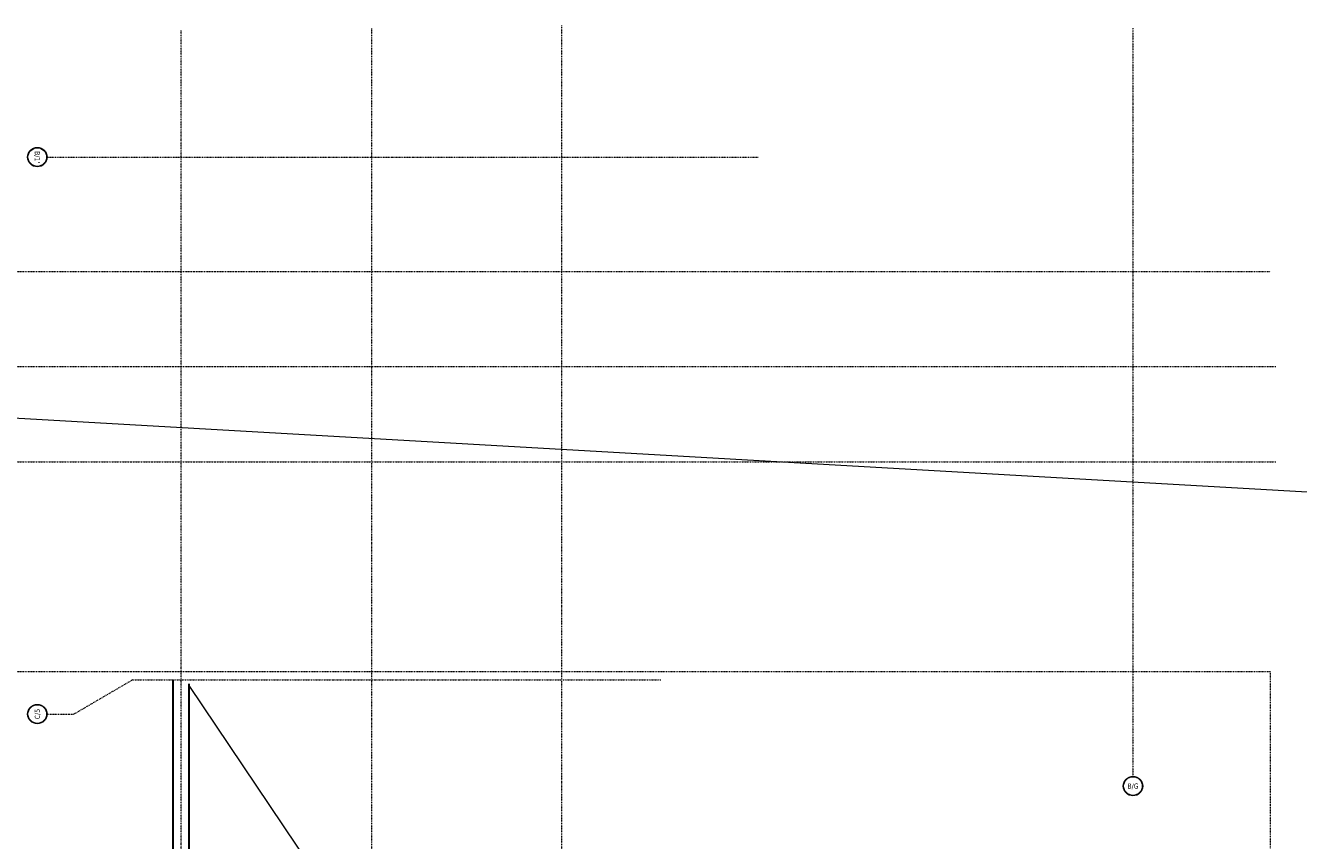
# Model space of a CAD drawing. Header units: millimetres. Extents: x -1893473 to 942156, y -534599 to 942944.
# Tile 474 of 656: x -18404 to 21710, y -98194 to -72500. Entities that reach past the tile are written whole.
import ezdxf
from ezdxf.enums import TextEntityAlignment as Align

# ---------------------------------------------------------------- set-up
doc = ezdxf.new("R2010")
doc.units = ezdxf.units.MM
doc.header["$LTSCALE"] = 0.2
doc.linetypes.add('DASHDOT', pattern=[25.4, 12.7, -6.35, 0, -6.35])
doc.layers.get('0').update_dxf_attribs({"lineweight": 0})
for name, color, linetype, lineweight in [('!! 0_ Istn-sciany', 7, 'Continuous', 30), ('!! 0_Osie', 1, 'DASHDOT', 13), ('0-osie-tx', 66, 'Continuous', 9), ('P-Opis', 1, 'Continuous', 9), ('P-Opis fundamenty', 193, 'Continuous', 9), ('P-Osie', 1, 'DASHDOT', 18)]:
    doc.layers.add(name, color=color, linetype=linetype, lineweight=lineweight)
doc.styles.add('TAHOMA', font='tahoma.ttf')

# ---------------------------------------------------------------- blocks, each defined once
blk = doc.blocks.new('*U12')
h = blk.add_hatch(color=256)
edge = h.paths.add_edge_path()
edge.add_arc((0, 0), 30.6, 0, 360)
edge = h.paths.add_edge_path(flags=17)
edge.add_arc((0, 0), 29.4, 0, 360)
for radius in [30.6, 29.4]:
    blk.add_circle((0, 0), radius)
at = {"style": 'TAHOMA', "flags": 8}
blk.add_attdef('ANSICHTSNUMMER', text='', height=16, dxfattribs=at).set_placement((0, 0), align=Align.MIDDLE_CENTER)
blk = doc.blocks.new('BLOK OSI')
blk.add_lwpolyline([(55424.3, -195663.1), (55424.3, -200232.8)])
at = {"layer": 'P-Osie'}
for points in [[(51992.2, -199671.2), (51992.2, -193642.4)], [(52592.2, -193637), (52592.2, -199870.8)], [(53191.2, -193626.9), (53191.2, -199870.8)], [(54991.7, -193635.5), (54991.7, -195994)], [(51570, -194041.8), (53810.6, -194041.8)], [(48639.3, -194402.1), (55424.3, -194402.1)], [(48639.3, -194702.1), (55442.3, -194702.1)], [(48639.3, -195002.1), (55442.3, -195002.1)], [(48639.3, -195663.1), (55424.3, -195663.1)], [(51574.3, -195797.6), (51654.7, -195797.6), (51841.2, -195688.6)], [(51837.1, -195690.1), (53504.1, -195690.1)]]:
    blk.add_lwpolyline(points, dxfattribs=at)
at = {"layer": '0-osie-tx'}
ref = blk.add_blockref('*U12', (51539.4, -194041.8), dxfattribs=dict(at, rotation=90))
ref.add_attrib('ANSICHTSNUMMER', "B/1'", dxfattribs={"layer": '0', "height": 16, "rotation": 270, "style": 'TAHOMA', "flags": 8}).set_placement((51539.4, -194041.8), align=Align.MIDDLE_CENTER)
ref = blk.add_blockref('*U12', (51539.4, -195797.6), dxfattribs=dict(at, rotation=270))
ref.add_attrib('ANSICHTSNUMMER', 'C/5', dxfattribs={"layer": '0', "height": 16, "rotation": 90, "style": 'TAHOMA', "flags": 8}).set_placement((51539.4, -195797.6), align=Align.MIDDLE_CENTER)
ref = blk.add_blockref('*U12', (54991.7, -196024.6), dxfattribs=dict(at, rotation=180))
ref.add_attrib('ANSICHTSNUMMER', 'B/G', dxfattribs={"layer": '0', "height": 16, "style": 'TAHOMA', "flags": 8}).set_placement((54991.7, -196024.6), align=Align.MIDDLE_CENTER)

msp = doc.modelspace()

# ---------------------------------------------------------------- linework, layer by layer
at = {"layer": '!! 0_ Istn-sciany'}
for points in [[(-13756.63407, -93136.6753), (-13756.63407, -107921.6753)], [(-13256.63407, -93256.6753), (-13256.63407, -108006.6753)]]:
    msp.add_lwpolyline(points, dxfattribs=at)
at = {"layer": 'P-Opis'}
msp.add_lwpolyline([(-13256.63407, -93301.6753), (-1366.63407, -111006.6753)], dxfattribs=at)
at = {"layer": 'P-Opis fundamenty', "color": 4}
msp.add_lwpolyline([(-68254.31192, -154490.62296), (46970.33988, -88637.29922), (-47642.67431, -83234.22897), (34737.58385, -167897.88563)], dxfattribs=at)

# ---------------------------------------------------------------- block references
at = {"layer": '!! 0_Osie', "xscale": 10, "yscale": 10, "zscale": 10}
msp.add_blockref('BLOK OSI', (-533423.74832, 1863769.20773), dxfattribs=at)

doc.saveas('drawing.dxf')
